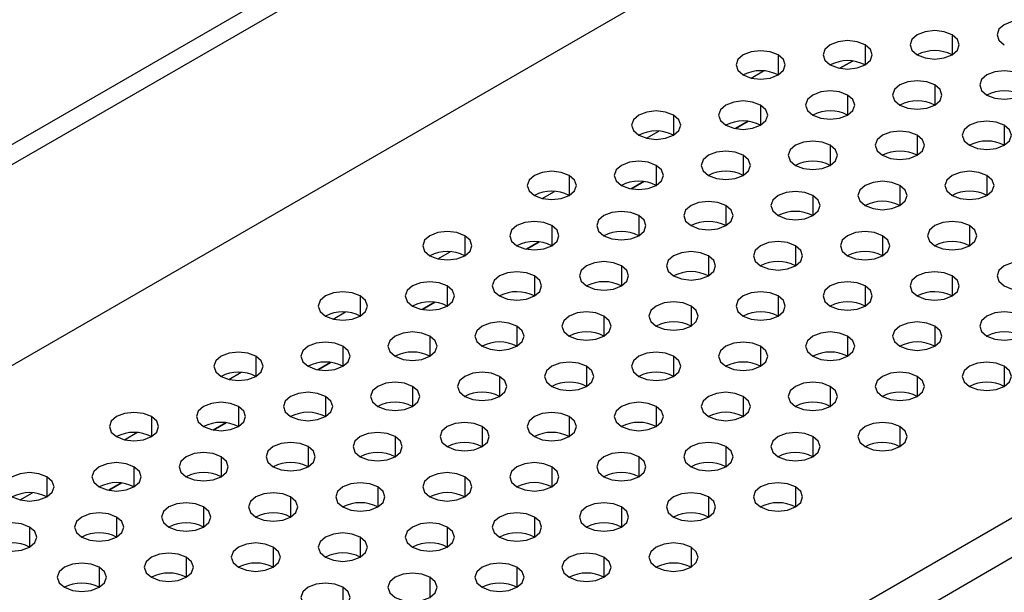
# Model space of a CAD drawing. Header units: millimetres. Extents: x 0 to 1118, y 0 to 864.
# Tile 338 of 397: x 985.92 to 989.92, y 718.14 to 720.46. Entities that reach past the tile are written whole.
import ezdxf

# ---------------------------------------------------------------- set-up
doc = ezdxf.new("R2010")
doc.units = ezdxf.units.MM

msp = doc.modelspace()

# ---------------------------------------------------------------- linework, layer by layer
at = {"color": 7, "linetype": 'Continuous', "lineweight": 25}
for p, q in [((946.1073, 696.995), (1001.403, 728.9165)), ((1001.4737, 728.8757), (946.178, 696.9542)), ((945.9658, 696.0152), (1001.6859, 728.1816)), ((948.5326, 694.5334), (1004.2526, 726.6999)), ((1004.3234, 726.5774), (948.6033, 694.4109)), ((989.2997, 720.2966), (989.2482, 720.2669)), ((988.8754, 720.0517), (988.824, 720.0219)), ((988.4512, 719.8067), (988.3997, 719.777)), ((988.0269, 719.5618), (987.9754, 719.5321)), ((987.6026, 719.3169), (987.5512, 719.2872)), ((987.1784, 719.072), (987.1269, 719.0423)), ((986.7541, 718.827), (986.7026, 718.7973)), ((986.3298, 718.5821), (986.2784, 718.5524))]:
    msp.add_line(p, q, dxfattribs=at)
at = {"color": 8, "linetype": 'Continuous', "lineweight": 25}
for p, q in [((989.7039, 720.4033), (989.7039, 720.3217)), ((989.3504, 720.3625), (989.3504, 720.2809)), ((988.9968, 720.3217), (988.9968, 720.24)), ((989.2483, 720.2669), (989.2998, 720.2966)), ((988.8873, 720.2276), (988.9374, 720.2566)), ((989.6332, 720.1992), (989.6332, 720.1176)), ((989.2797, 720.1584), (989.2797, 720.0767)), ((988.9261, 720.1176), (988.9261, 720.0359)), ((988.5726, 720.0767), (988.5726, 719.9951)), ((988.8241, 720.0219), (988.8755, 720.0516)), ((989.9161, 720.0359), (989.9161, 719.9543)), ((988.463, 719.9827), (988.5131, 720.0116)), ((989.5625, 719.9951), (989.5625, 719.9135)), ((989.209, 719.9543), (989.209, 719.8726)), ((988.8554, 719.9135), (988.8554, 719.8318)), ((988.5018, 719.8726), (988.5018, 719.791)), ((988.1483, 719.8318), (988.1483, 719.7502)), ((989.8453, 719.8318), (989.8453, 719.7502)), ((988.3998, 719.777), (988.4513, 719.8067)), ((989.4918, 719.791), (989.4918, 719.7094)), ((988.0388, 719.7378), (988.0889, 719.7667)), ((989.1382, 719.7502), (989.1382, 719.6685)), ((988.7847, 719.7094), (988.7847, 719.6277)), ((988.4311, 719.6685), (988.4311, 719.5869)), ((988.0776, 719.6277), (988.0776, 719.5461)), ((989.7746, 719.6277), (989.7746, 719.5461)), ((987.724, 719.5869), (987.724, 719.5053)), ((989.4211, 719.5869), (989.4211, 719.5053)), ((987.9755, 719.5321), (988.027, 719.5618)), ((989.0675, 719.5461), (989.0675, 719.4644)), ((987.6145, 719.4929), (987.6646, 719.5218)), ((988.714, 719.5053), (988.714, 719.4236)), ((988.3604, 719.4644), (988.3604, 719.3828)), ((988.0069, 719.4236), (988.0069, 719.342)), ((989.7039, 719.4236), (989.7039, 719.342)), ((987.6533, 719.3828), (987.6533, 719.3012)), ((989.3504, 719.3828), (989.3504, 719.3012)), ((987.2998, 719.342), (987.2998, 719.2603)), ((987.5513, 719.2872), (987.6027, 719.3169)), ((988.9968, 719.342), (988.9968, 719.2603)), ((987.1902, 719.248), (987.2403, 719.2769)), ((988.6433, 719.3012), (988.6433, 719.2195)), ((988.2897, 719.2603), (988.2897, 719.1787)), ((987.9362, 719.2195), (987.9362, 719.1379)), ((989.6332, 719.2195), (989.6332, 719.1379)), ((987.5826, 719.1787), (987.5826, 719.0971)), ((989.2797, 719.1787), (989.2797, 719.0971)), ((987.2291, 719.1379), (987.2291, 719.0562)), ((988.9261, 719.1379), (988.9261, 719.0562)), ((986.8755, 719.0971), (986.8755, 719.0154)), ((987.127, 719.0422), (987.1785, 719.072)), ((988.5726, 719.0971), (988.5726, 719.0154)), ((986.766, 719.003), (986.8161, 719.0319)), ((988.219, 719.0562), (988.219, 718.9746)), ((989.9161, 719.0562), (989.9161, 718.9746)), ((987.8654, 719.0154), (987.8654, 718.9338)), ((989.5625, 719.0154), (989.5625, 718.9338)), ((987.5119, 718.9746), (987.5119, 718.893)), ((989.209, 718.9746), (989.209, 718.893)), ((987.1583, 718.9338), (987.1583, 718.8521)), ((988.8554, 718.9338), (988.8554, 718.8521)), ((986.8048, 718.893), (986.8048, 718.8113)), ((988.5018, 718.893), (988.5018, 718.8113)), ((986.4512, 718.8521), (986.4512, 718.7705)), ((986.7027, 718.7973), (986.7542, 718.827)), ((988.1483, 718.8521), (988.1483, 718.7705)), ((986.3417, 718.7581), (986.3918, 718.787)), ((987.7947, 718.8113), (987.7947, 718.7297)), ((989.4918, 718.8113), (989.4918, 718.7297)), ((987.4412, 718.7705), (987.4412, 718.6889)), ((989.1382, 718.7705), (989.1382, 718.6889)), ((987.0876, 718.7297), (987.0876, 718.648)), ((988.7847, 718.7297), (988.7847, 718.648)), ((986.7341, 718.6889), (986.7341, 718.6072)), ((988.4311, 718.6889), (988.4311, 718.6072)), ((986.3805, 718.648), (986.3805, 718.5664)), ((988.0776, 718.648), (988.0776, 718.5664)), ((986.027, 718.6072), (986.027, 718.5256)), ((987.724, 718.6072), (987.724, 718.5256)), ((986.2785, 718.5524), (986.3299, 718.5821)), ((987.3705, 718.5664), (987.3705, 718.4848)), ((989.0675, 718.5664), (989.0675, 718.4848)), ((985.9175, 718.5132), (985.9675, 718.5421)), ((987.0169, 718.5256), (987.0169, 718.4439)), ((988.714, 718.5256), (988.714, 718.4439)), ((986.6634, 718.4848), (986.6634, 718.4031)), ((988.3604, 718.4848), (988.3604, 718.4031)), ((986.3098, 718.4439), (986.3098, 718.3623)), ((988.0069, 718.4439), (988.0069, 718.3623)), ((985.9563, 718.4031), (985.9563, 718.3215)), ((987.6533, 718.4031), (987.6533, 718.3215)), ((987.2998, 718.3623), (987.2998, 718.2807)), ((986.9462, 718.3215), (986.9462, 718.2398)), ((988.6433, 718.3215), (988.6433, 718.2398)), ((986.5927, 718.2807), (986.5927, 718.199)), ((988.2897, 718.2807), (988.2897, 718.199)), ((986.2391, 718.2398), (986.2391, 718.1582)), ((987.9362, 718.2398), (987.9362, 718.1582)), ((987.5826, 718.199), (987.5826, 718.1174)), ((987.2291, 718.1582), (987.2291, 718.0765))]:
    msp.add_line(p, q, dxfattribs=at)
at = {"color": 7, "linetype": 'Continuous', "lineweight": 25, "flags": 128}
for points in [[(990.0575, 720.4441), (990.025, 720.4566), (989.9868, 720.461), (989.9485, 720.4566), (989.9161, 720.4441), (989.8944, 720.4254), (989.8868, 720.4033), (989.8944, 720.3812), (989.9161, 720.3625)], [(989.7039, 720.4033), (989.6715, 720.4158), (989.6332, 720.4202), (989.5949, 720.4158), (989.5625, 720.4033), (989.5408, 720.3846), (989.5332, 720.3625), (989.5408, 720.3404), (989.5625, 720.3217)], [(989.5625, 720.3217), (989.5949, 720.3092), (989.6332, 720.3048), (989.6715, 720.3092), (989.7039, 720.3217), (989.7256, 720.3404), (989.7332, 720.3625), (989.7256, 720.3846), (989.7039, 720.4033)], [(989.3504, 720.3625), (989.3179, 720.375), (989.2797, 720.3794), (989.2414, 720.375), (989.209, 720.3625), (989.1873, 720.3438), (989.1797, 720.3217), (989.1873, 720.2996), (989.209, 720.2809)], [(989.209, 720.2809), (989.2414, 720.2683), (989.2797, 720.2639), (989.3179, 720.2683), (989.3504, 720.2809), (989.3721, 720.2996), (989.3797, 720.3217), (989.3721, 720.3438), (989.3504, 720.3625)], [(988.9968, 720.3217), (988.9644, 720.3342), (988.9261, 720.3386), (988.8878, 720.3342), (988.8554, 720.3217), (988.8337, 720.3029), (988.8261, 720.2809), (988.8337, 720.2588), (988.8554, 720.24)], [(988.8554, 720.24), (988.8878, 720.2275), (988.9261, 720.2231), (988.9644, 720.2275), (988.9968, 720.24), (989.0185, 720.2588), (989.0261, 720.2809), (989.0185, 720.3029), (988.9968, 720.3217)], [(989.9868, 720.24), (989.9543, 720.2525), (989.9161, 720.2569), (989.8778, 720.2525), (989.8453, 720.24), (989.8237, 720.2213), (989.8161, 720.1992), (989.8237, 720.1771), (989.8453, 720.1584)], [(989.8453, 720.1584), (989.8778, 720.1459), (989.9161, 720.1415), (989.9543, 720.1459), (989.9868, 720.1584), (990.0084, 720.1771), (990.0161, 720.1992), (990.0084, 720.2213), (989.9868, 720.24)], [(989.6332, 720.1992), (989.6008, 720.2117), (989.5625, 720.2161), (989.5242, 720.2117), (989.4918, 720.1992), (989.4701, 720.1805), (989.4625, 720.1584), (989.4701, 720.1363), (989.4918, 720.1176)], [(989.4918, 720.1176), (989.5242, 720.1051), (989.5625, 720.1007), (989.6008, 720.1051), (989.6332, 720.1176), (989.6549, 720.1363), (989.6625, 720.1584), (989.6549, 720.1805), (989.6332, 720.1992)], [(989.2797, 720.1584), (989.2472, 720.1709), (989.209, 720.1753), (989.1707, 720.1709), (989.1382, 720.1584), (989.1166, 720.1397), (989.109, 720.1176), (989.1166, 720.0955), (989.1382, 720.0767)], [(989.1382, 720.0767), (989.1707, 720.0642), (989.209, 720.0598), (989.2472, 720.0642), (989.2797, 720.0767), (989.3013, 720.0955), (989.309, 720.1176), (989.3013, 720.1397), (989.2797, 720.1584)], [(988.9261, 720.1176), (988.8937, 720.1301), (988.8554, 720.1345), (988.8171, 720.1301), (988.7847, 720.1176), (988.763, 720.0988), (988.7554, 720.0767), (988.763, 720.0547), (988.7847, 720.0359)], [(988.7847, 720.0359), (988.8171, 720.0234), (988.8554, 720.019), (988.8937, 720.0234), (988.9261, 720.0359), (988.9478, 720.0547), (988.9554, 720.0767), (988.9478, 720.0988), (988.9261, 720.1176)], [(988.5726, 720.0767), (988.5401, 720.0893), (988.5018, 720.0937), (988.4636, 720.0893), (988.4311, 720.0767), (988.4095, 720.058), (988.4018, 720.0359), (988.4095, 720.0138), (988.4311, 719.9951)], [(988.4311, 719.9951), (988.4636, 719.9826), (988.5018, 719.9782), (988.5401, 719.9826), (988.5726, 719.9951), (988.5942, 720.0138), (988.6018, 720.0359), (988.5942, 720.058), (988.5726, 720.0767)], [(989.9161, 720.0359), (989.8836, 720.0484), (989.8453, 720.0528), (989.8071, 720.0484), (989.7746, 720.0359), (989.753, 720.0172), (989.7453, 719.9951), (989.753, 719.973), (989.7746, 719.9543)], [(989.7746, 719.9543), (989.8071, 719.9418), (989.8453, 719.9374), (989.8836, 719.9418), (989.9161, 719.9543), (989.9377, 719.973), (989.9453, 719.9951), (989.9377, 720.0172), (989.9161, 720.0359)], [(989.5625, 719.9951), (989.5301, 720.0076), (989.4918, 720.012), (989.4535, 720.0076), (989.4211, 719.9951), (989.3994, 719.9764), (989.3918, 719.9543), (989.3994, 719.9322), (989.4211, 719.9135)], [(989.4211, 719.9135), (989.4535, 719.901), (989.4918, 719.8966), (989.5301, 719.901), (989.5625, 719.9135), (989.5842, 719.9322), (989.5918, 719.9543), (989.5842, 719.9764), (989.5625, 719.9951)], [(989.209, 719.9543), (989.1765, 719.9668), (989.1382, 719.9712), (989.1, 719.9668), (989.0675, 719.9543), (989.0459, 719.9356), (989.0382, 719.9135), (989.0459, 719.8914), (989.0675, 719.8726)], [(989.0675, 719.8726), (989.1, 719.8601), (989.1382, 719.8557), (989.1765, 719.8601), (989.209, 719.8726), (989.2306, 719.8914), (989.2382, 719.9135), (989.2306, 719.9356), (989.209, 719.9543)], [(988.8554, 719.9135), (988.823, 719.926), (988.7847, 719.9304), (988.7464, 719.926), (988.714, 719.9135), (988.6923, 719.8947), (988.6847, 719.8726), (988.6923, 719.8506), (988.714, 719.8318)], [(988.714, 719.8318), (988.7464, 719.8193), (988.7847, 719.8149), (988.823, 719.8193), (988.8554, 719.8318), (988.8771, 719.8506), (988.8847, 719.8726), (988.8771, 719.8947), (988.8554, 719.9135)], [(988.5018, 719.8726), (988.4694, 719.8852), (988.4311, 719.8896), (988.3929, 719.8852), (988.3604, 719.8726), (988.3387, 719.8539), (988.3311, 719.8318), (988.3387, 719.8097), (988.3604, 719.791)], [(988.3604, 719.791), (988.3929, 719.7785), (988.4311, 719.7741), (988.4694, 719.7785), (988.5018, 719.791), (988.5235, 719.8097), (988.5311, 719.8318), (988.5235, 719.8539), (988.5018, 719.8726)], [(988.1483, 719.8318), (988.1158, 719.8443), (988.0776, 719.8487), (988.0393, 719.8443), (988.0069, 719.8318), (987.9852, 719.8131), (987.9776, 719.791), (987.9852, 719.7689), (988.0069, 719.7502)], [(988.0069, 719.7502), (988.0393, 719.7377), (988.0776, 719.7333), (988.1158, 719.7377), (988.1483, 719.7502), (988.17, 719.7689), (988.1776, 719.791), (988.17, 719.8131), (988.1483, 719.8318)], [(989.8453, 719.8318), (989.8129, 719.8443), (989.7746, 719.8487), (989.7364, 719.8443), (989.7039, 719.8318), (989.6822, 719.8131), (989.6746, 719.791), (989.6822, 719.7689), (989.7039, 719.7502)], [(989.7039, 719.7502), (989.7364, 719.7377), (989.7746, 719.7333), (989.8129, 719.7377), (989.8453, 719.7502), (989.867, 719.7689), (989.8746, 719.791), (989.867, 719.8131), (989.8453, 719.8318)], [(989.4918, 719.791), (989.4594, 719.8035), (989.4211, 719.8079), (989.3828, 719.8035), (989.3504, 719.791), (989.3287, 719.7723), (989.3211, 719.7502), (989.3287, 719.7281), (989.3504, 719.7094)], [(989.3504, 719.7094), (989.3828, 719.6969), (989.4211, 719.6925), (989.4594, 719.6969), (989.4918, 719.7094), (989.5135, 719.7281), (989.5211, 719.7502), (989.5135, 719.7723), (989.4918, 719.791)], [(989.1382, 719.7502), (989.1058, 719.7627), (989.0675, 719.7671), (989.0293, 719.7627), (988.9968, 719.7502), (988.9751, 719.7315), (988.9675, 719.7094), (988.9751, 719.6873), (988.9968, 719.6685)], [(988.9968, 719.6685), (989.0293, 719.656), (989.0675, 719.6516), (989.1058, 719.656), (989.1382, 719.6685), (989.1599, 719.6873), (989.1675, 719.7094), (989.1599, 719.7315), (989.1382, 719.7502)], [(988.7847, 719.7094), (988.7522, 719.7219), (988.714, 719.7263), (988.6757, 719.7219), (988.6433, 719.7094), (988.6216, 719.6906), (988.614, 719.6685), (988.6216, 719.6465), (988.6433, 719.6277)], [(988.6433, 719.6277), (988.6757, 719.6152), (988.714, 719.6108), (988.7522, 719.6152), (988.7847, 719.6277), (988.8064, 719.6465), (988.814, 719.6685), (988.8064, 719.6906), (988.7847, 719.7094)], [(988.4311, 719.6685), (988.3987, 719.6811), (988.3604, 719.6855), (988.3222, 719.6811), (988.2897, 719.6685), (988.268, 719.6498), (988.2604, 719.6277), (988.268, 719.6056), (988.2897, 719.5869)], [(988.2897, 719.5869), (988.3222, 719.5744), (988.3604, 719.57), (988.3987, 719.5744), (988.4311, 719.5869), (988.4528, 719.6056), (988.4604, 719.6277), (988.4528, 719.6498), (988.4311, 719.6685)], [(988.0776, 719.6277), (988.0451, 719.6402), (988.0069, 719.6446), (987.9686, 719.6402), (987.9362, 719.6277), (987.9145, 719.609), (987.9069, 719.5869), (987.9145, 719.5648), (987.9362, 719.5461)], [(987.9362, 719.5461), (987.9686, 719.5336), (988.0069, 719.5292), (988.0451, 719.5336), (988.0776, 719.5461), (988.0993, 719.5648), (988.1069, 719.5869), (988.0993, 719.609), (988.0776, 719.6277)], [(989.7746, 719.6277), (989.7422, 719.6402), (989.7039, 719.6446), (989.6657, 719.6402), (989.6332, 719.6277), (989.6115, 719.609), (989.6039, 719.5869), (989.6115, 719.5648), (989.6332, 719.5461)], [(989.6332, 719.5461), (989.6657, 719.5336), (989.7039, 719.5292), (989.7422, 719.5336), (989.7746, 719.5461), (989.7963, 719.5648), (989.8039, 719.5869), (989.7963, 719.609), (989.7746, 719.6277)], [(987.724, 719.5869), (987.6916, 719.5994), (987.6533, 719.6038), (987.615, 719.5994), (987.5826, 719.5869), (987.5609, 719.5682), (987.5533, 719.5461), (987.5609, 719.524), (987.5826, 719.5053)], [(987.5826, 719.5053), (987.615, 719.4928), (987.6533, 719.4884), (987.6916, 719.4928), (987.724, 719.5053), (987.7457, 719.524), (987.7533, 719.5461), (987.7457, 719.5682), (987.724, 719.5869)], [(989.4211, 719.5869), (989.3886, 719.5994), (989.3504, 719.6038), (989.3121, 719.5994), (989.2797, 719.5869), (989.258, 719.5682), (989.2504, 719.5461), (989.258, 719.524), (989.2797, 719.5053)], [(989.2797, 719.5053), (989.3121, 719.4928), (989.3504, 719.4884), (989.3886, 719.4928), (989.4211, 719.5053), (989.4428, 719.524), (989.4504, 719.5461), (989.4428, 719.5682), (989.4211, 719.5869)], [(989.0675, 719.5461), (989.0351, 719.5586), (988.9968, 719.563), (988.9586, 719.5586), (988.9261, 719.5461), (988.9044, 719.5274), (988.8968, 719.5053), (988.9044, 719.4832), (988.9261, 719.4644)], [(988.9261, 719.4644), (988.9586, 719.4519), (988.9968, 719.4475), (989.0351, 719.4519), (989.0675, 719.4644), (989.0892, 719.4832), (989.0968, 719.5053), (989.0892, 719.5274), (989.0675, 719.5461)], [(988.714, 719.5053), (988.6815, 719.5178), (988.6433, 719.5222), (988.605, 719.5178), (988.5726, 719.5053), (988.5509, 719.4865), (988.5433, 719.4644), (988.5509, 719.4424), (988.5726, 719.4236)], [(988.5726, 719.4236), (988.605, 719.4111), (988.6433, 719.4067), (988.6815, 719.4111), (988.714, 719.4236), (988.7357, 719.4424), (988.7433, 719.4644), (988.7357, 719.4865), (988.714, 719.5053)], [(988.3604, 719.4644), (988.328, 719.477), (988.2897, 719.4814), (988.2514, 719.477), (988.219, 719.4644), (988.1973, 719.4457), (988.1897, 719.4236), (988.1973, 719.4015), (988.219, 719.3828)], [(988.219, 719.3828), (988.2514, 719.3703), (988.2897, 719.3659), (988.328, 719.3703), (988.3604, 719.3828), (988.3821, 719.4015), (988.3897, 719.4236), (988.3821, 719.4457), (988.3604, 719.4644)], [(990.0575, 719.4644), (990.025, 719.477), (989.9868, 719.4814), (989.9485, 719.477), (989.9161, 719.4644), (989.8944, 719.4457), (989.8868, 719.4236), (989.8944, 719.4015), (989.9161, 719.3828)], [(989.9161, 719.3828), (989.9485, 719.3703), (989.9868, 719.3659), (990.025, 719.3703), (990.0575, 719.3828), (990.0792, 719.4015), (990.0868, 719.4236), (990.0792, 719.4457), (990.0575, 719.4644)], [(988.0069, 719.4236), (987.9744, 719.4361), (987.9362, 719.4405), (987.8979, 719.4361), (987.8654, 719.4236), (987.8438, 719.4049), (987.8362, 719.3828), (987.8438, 719.3607), (987.8654, 719.342)], [(989.7039, 719.4236), (989.6715, 719.4361), (989.6332, 719.4405), (989.5949, 719.4361), (989.5625, 719.4236), (989.5408, 719.4049), (989.5332, 719.3828), (989.5408, 719.3607), (989.5625, 719.342)], [(987.6533, 719.3828), (987.6209, 719.3953), (987.5826, 719.3997), (987.5443, 719.3953), (987.5119, 719.3828), (987.4902, 719.3641), (987.4826, 719.342), (987.4902, 719.3199), (987.5119, 719.3012)], [(987.8654, 719.342), (987.8979, 719.3295), (987.9362, 719.3251), (987.9744, 719.3295), (988.0069, 719.342), (988.0285, 719.3607), (988.0362, 719.3828), (988.0285, 719.4049), (988.0069, 719.4236)], [(989.3504, 719.3828), (989.3179, 719.3953), (989.2797, 719.3997), (989.2414, 719.3953), (989.209, 719.3828), (989.1873, 719.3641), (989.1797, 719.342), (989.1873, 719.3199), (989.209, 719.3012)], [(989.5625, 719.342), (989.5949, 719.3295), (989.6332, 719.3251), (989.6715, 719.3295), (989.7039, 719.342), (989.7256, 719.3607), (989.7332, 719.3828), (989.7256, 719.4049), (989.7039, 719.4236)], [(987.2998, 719.342), (987.2673, 719.3545), (987.2291, 719.3589), (987.1908, 719.3545), (987.1583, 719.342), (987.1367, 719.3233), (987.1291, 719.3012), (987.1367, 719.2791), (987.1583, 719.2603)], [(987.5119, 719.3012), (987.5443, 719.2886), (987.5826, 719.2843), (987.6209, 719.2886), (987.6533, 719.3012), (987.675, 719.3199), (987.6826, 719.342), (987.675, 719.3641), (987.6533, 719.3828)], [(988.9968, 719.342), (988.9644, 719.3545), (988.9261, 719.3589), (988.8878, 719.3545), (988.8554, 719.342), (988.8337, 719.3233), (988.8261, 719.3012), (988.8337, 719.2791), (988.8554, 719.2603)], [(989.209, 719.3012), (989.2414, 719.2886), (989.2797, 719.2843), (989.3179, 719.2886), (989.3504, 719.3012), (989.3721, 719.3199), (989.3797, 719.342), (989.3721, 719.3641), (989.3504, 719.3828)], [(987.1583, 719.2603), (987.1908, 719.2478), (987.2291, 719.2434), (987.2673, 719.2478), (987.2998, 719.2603), (987.3214, 719.2791), (987.3291, 719.3012), (987.3214, 719.3233), (987.2998, 719.342)], [(988.6433, 719.3012), (988.6108, 719.3137), (988.5726, 719.3181), (988.5343, 719.3137), (988.5018, 719.3012), (988.4802, 719.2824), (988.4726, 719.2603), (988.4802, 719.2382), (988.5018, 719.2195)], [(988.8554, 719.2603), (988.8878, 719.2478), (988.9261, 719.2434), (988.9644, 719.2478), (988.9968, 719.2603), (989.0185, 719.2791), (989.0261, 719.3012), (989.0185, 719.3233), (988.9968, 719.342)], [(988.2897, 719.2603), (988.2573, 719.2729), (988.219, 719.2773), (988.1807, 719.2729), (988.1483, 719.2603), (988.1266, 719.2416), (988.119, 719.2195), (988.1266, 719.1974), (988.1483, 719.1787)], [(988.5018, 719.2195), (988.5343, 719.207), (988.5726, 719.2026), (988.6108, 719.207), (988.6433, 719.2195), (988.6649, 719.2382), (988.6726, 719.2603), (988.6649, 719.2824), (988.6433, 719.3012)], [(989.9868, 719.2603), (989.9543, 719.2729), (989.9161, 719.2773), (989.8778, 719.2729), (989.8453, 719.2603), (989.8237, 719.2416), (989.8161, 719.2195), (989.8237, 719.1974), (989.8453, 719.1787)], [(987.9362, 719.2195), (987.9037, 719.232), (987.8654, 719.2364), (987.8272, 719.232), (987.7947, 719.2195), (987.7731, 719.2008), (987.7654, 719.1787), (987.7731, 719.1566), (987.7947, 719.1379)], [(988.1483, 719.1787), (988.1807, 719.1662), (988.219, 719.1618), (988.2573, 719.1662), (988.2897, 719.1787), (988.3114, 719.1974), (988.319, 719.2195), (988.3114, 719.2416), (988.2897, 719.2603)], [(989.6332, 719.2195), (989.6008, 719.232), (989.5625, 719.2364), (989.5242, 719.232), (989.4918, 719.2195), (989.4701, 719.2008), (989.4625, 719.1787), (989.4701, 719.1566), (989.4918, 719.1379)], [(989.8453, 719.1787), (989.8778, 719.1662), (989.9161, 719.1618), (989.9543, 719.1662), (989.9868, 719.1787), (990.0084, 719.1974), (990.0161, 719.2195), (990.0084, 719.2416), (989.9868, 719.2603)], [(987.5826, 719.1787), (987.5502, 719.1912), (987.5119, 719.1956), (987.4736, 719.1912), (987.4412, 719.1787), (987.4195, 719.16), (987.4119, 719.1379), (987.4195, 719.1158), (987.4412, 719.0971)], [(987.7947, 719.1379), (987.8272, 719.1254), (987.8654, 719.121), (987.9037, 719.1254), (987.9362, 719.1379), (987.9578, 719.1566), (987.9654, 719.1787), (987.9578, 719.2008), (987.9362, 719.2195)], [(989.2797, 719.1787), (989.2472, 719.1912), (989.209, 719.1956), (989.1707, 719.1912), (989.1382, 719.1787), (989.1166, 719.16), (989.109, 719.1379), (989.1166, 719.1158), (989.1382, 719.0971)], [(989.4918, 719.1379), (989.5242, 719.1254), (989.5625, 719.121), (989.6008, 719.1254), (989.6332, 719.1379), (989.6549, 719.1566), (989.6625, 719.1787), (989.6549, 719.2008), (989.6332, 719.2195)], [(987.2291, 719.1379), (987.1966, 719.1504), (987.1583, 719.1548), (987.1201, 719.1504), (987.0876, 719.1379), (987.066, 719.1192), (987.0583, 719.0971), (987.066, 719.075), (987.0876, 719.0562)], [(987.4412, 719.0971), (987.4736, 719.0845), (987.5119, 719.0802), (987.5502, 719.0845), (987.5826, 719.0971), (987.6043, 719.1158), (987.6119, 719.1379), (987.6043, 719.16), (987.5826, 719.1787)], [(988.9261, 719.1379), (988.8937, 719.1504), (988.8554, 719.1548), (988.8171, 719.1504), (988.7847, 719.1379), (988.763, 719.1192), (988.7554, 719.0971), (988.763, 719.075), (988.7847, 719.0562)], [(989.1382, 719.0971), (989.1707, 719.0845), (989.209, 719.0802), (989.2472, 719.0845), (989.2797, 719.0971), (989.3013, 719.1158), (989.309, 719.1379), (989.3013, 719.16), (989.2797, 719.1787)], [(986.8755, 719.0971), (986.8431, 719.1096), (986.8048, 719.114), (986.7665, 719.1096), (986.7341, 719.0971), (986.7124, 719.0783), (986.7048, 719.0562), (986.7124, 719.0341), (986.7341, 719.0154)], [(987.0876, 719.0562), (987.1201, 719.0437), (987.1583, 719.0393), (987.1966, 719.0437), (987.2291, 719.0562), (987.2507, 719.075), (987.2583, 719.0971), (987.2507, 719.1192), (987.2291, 719.1379)], [(988.5726, 719.0971), (988.5401, 719.1096), (988.5018, 719.114), (988.4636, 719.1096), (988.4311, 719.0971), (988.4095, 719.0783), (988.4018, 719.0562), (988.4095, 719.0341), (988.4311, 719.0154)], [(988.7847, 719.0562), (988.8171, 719.0437), (988.8554, 719.0393), (988.8937, 719.0437), (988.9261, 719.0562), (988.9478, 719.075), (988.9554, 719.0971), (988.9478, 719.1192), (988.9261, 719.1379)], [(986.7341, 719.0154), (986.7665, 719.0029), (986.8048, 718.9985), (986.8431, 719.0029), (986.8755, 719.0154), (986.8972, 719.0341), (986.9048, 719.0562), (986.8972, 719.0783), (986.8755, 719.0971)], [(988.219, 719.0562), (988.1866, 719.0688), (988.1483, 719.0731), (988.11, 719.0688), (988.0776, 719.0562), (988.0559, 719.0375), (988.0483, 719.0154), (988.0559, 718.9933), (988.0776, 718.9746)], [(988.4311, 719.0154), (988.4636, 719.0029), (988.5018, 718.9985), (988.5401, 719.0029), (988.5726, 719.0154), (988.5942, 719.0341), (988.6018, 719.0562), (988.5942, 719.0783), (988.5726, 719.0971)], [(989.9161, 719.0562), (989.8836, 719.0688), (989.8453, 719.0731), (989.8071, 719.0688), (989.7746, 719.0562), (989.753, 719.0375), (989.7453, 719.0154), (989.753, 718.9933), (989.7746, 718.9746)], [(987.8654, 719.0154), (987.833, 719.0279), (987.7947, 719.0323), (987.7565, 719.0279), (987.724, 719.0154), (987.7024, 718.9967), (987.6947, 718.9746), (987.7024, 718.9525), (987.724, 718.9338)], [(988.0776, 718.9746), (988.11, 718.9621), (988.1483, 718.9577), (988.1866, 718.9621), (988.219, 718.9746), (988.2407, 718.9933), (988.2483, 719.0154), (988.2407, 719.0375), (988.219, 719.0562)], [(989.5625, 719.0154), (989.5301, 719.0279), (989.4918, 719.0323), (989.4535, 719.0279), (989.4211, 719.0154), (989.3994, 718.9967), (989.3918, 718.9746), (989.3994, 718.9525), (989.4211, 718.9338)], [(989.7746, 718.9746), (989.8071, 718.9621), (989.8453, 718.9577), (989.8836, 718.9621), (989.9161, 718.9746), (989.9377, 718.9933), (989.9453, 719.0154), (989.9377, 719.0375), (989.9161, 719.0562)], [(987.5119, 718.9746), (987.4795, 718.9871), (987.4412, 718.9915), (987.4029, 718.9871), (987.3705, 718.9746), (987.3488, 718.9559), (987.3412, 718.9338), (987.3488, 718.9117), (987.3705, 718.893)], [(987.724, 718.9338), (987.7565, 718.9213), (987.7947, 718.9169), (987.833, 718.9213), (987.8654, 718.9338), (987.8871, 718.9525), (987.8947, 718.9746), (987.8871, 718.9967), (987.8654, 719.0154)], [(989.209, 718.9746), (989.1765, 718.9871), (989.1382, 718.9915), (989.1, 718.9871), (989.0675, 718.9746), (989.0459, 718.9559), (989.0382, 718.9338), (989.0459, 718.9117), (989.0675, 718.893)], [(989.4211, 718.9338), (989.4535, 718.9213), (989.4918, 718.9169), (989.5301, 718.9213), (989.5625, 718.9338), (989.5842, 718.9525), (989.5918, 718.9746), (989.5842, 718.9967), (989.5625, 719.0154)], [(987.1583, 718.9338), (987.1259, 718.9463), (987.0876, 718.9507), (987.0494, 718.9463), (987.0169, 718.9338), (986.9952, 718.915), (986.9876, 718.893), (986.9952, 718.8709), (987.0169, 718.8521)], [(987.3705, 718.893), (987.4029, 718.8804), (987.4412, 718.876), (987.4795, 718.8804), (987.5119, 718.893), (987.5336, 718.9117), (987.5412, 718.9338), (987.5336, 718.9559), (987.5119, 718.9746)], [(988.8554, 718.9338), (988.823, 718.9463), (988.7847, 718.9507), (988.7464, 718.9463), (988.714, 718.9338), (988.6923, 718.915), (988.6847, 718.893), (988.6923, 718.8709), (988.714, 718.8521)], [(989.0675, 718.893), (989.1, 718.8804), (989.1382, 718.876), (989.1765, 718.8804), (989.209, 718.893), (989.2306, 718.9117), (989.2382, 718.9338), (989.2306, 718.9559), (989.209, 718.9746)], [(986.8048, 718.893), (986.7723, 718.9055), (986.7341, 718.9099), (986.6958, 718.9055), (986.6634, 718.893), (986.6417, 718.8742), (986.6341, 718.8521), (986.6417, 718.83), (986.6634, 718.8113)], [(987.0169, 718.8521), (987.0494, 718.8396), (987.0876, 718.8352), (987.1259, 718.8396), (987.1583, 718.8521), (987.18, 718.8709), (987.1876, 718.893), (987.18, 718.915), (987.1583, 718.9338)], [(988.5018, 718.893), (988.4694, 718.9055), (988.4311, 718.9099), (988.3929, 718.9055), (988.3604, 718.893), (988.3387, 718.8742), (988.3311, 718.8521), (988.3387, 718.83), (988.3604, 718.8113)], [(988.714, 718.8521), (988.7464, 718.8396), (988.7847, 718.8352), (988.823, 718.8396), (988.8554, 718.8521), (988.8771, 718.8709), (988.8847, 718.893), (988.8771, 718.915), (988.8554, 718.9338)], [(986.4512, 718.8521), (986.4188, 718.8647), (986.3805, 718.869), (986.3423, 718.8647), (986.3098, 718.8521), (986.2881, 718.8334), (986.2805, 718.8113), (986.2881, 718.7892), (986.3098, 718.7705)], [(986.6634, 718.8113), (986.6958, 718.7988), (986.7341, 718.7944), (986.7723, 718.7988), (986.8048, 718.8113), (986.8265, 718.83), (986.8341, 718.8521), (986.8265, 718.8742), (986.8048, 718.893)], [(988.1483, 718.8521), (988.1158, 718.8647), (988.0776, 718.869), (988.0393, 718.8647), (988.0069, 718.8521), (987.9852, 718.8334), (987.9776, 718.8113), (987.9852, 718.7892), (988.0069, 718.7705)], [(988.3604, 718.8113), (988.3929, 718.7988), (988.4311, 718.7944), (988.4694, 718.7988), (988.5018, 718.8113), (988.5235, 718.83), (988.5311, 718.8521), (988.5235, 718.8742), (988.5018, 718.893)], [(986.3098, 718.7705), (986.3423, 718.758), (986.3805, 718.7536), (986.4188, 718.758), (986.4512, 718.7705), (986.4729, 718.7892), (986.4805, 718.8113), (986.4729, 718.8334), (986.4512, 718.8521)], [(987.7947, 718.8113), (987.7623, 718.8238), (987.724, 718.8282), (987.6858, 718.8238), (987.6533, 718.8113), (987.6316, 718.7926), (987.624, 718.7705), (987.6316, 718.7484), (987.6533, 718.7297)], [(988.0069, 718.7705), (988.0393, 718.758), (988.0776, 718.7536), (988.1158, 718.758), (988.1483, 718.7705), (988.17, 718.7892), (988.1776, 718.8113), (988.17, 718.8334), (988.1483, 718.8521)], [(989.4918, 718.8113), (989.4594, 718.8238), (989.4211, 718.8282), (989.3828, 718.8238), (989.3504, 718.8113), (989.3287, 718.7926), (989.3211, 718.7705), (989.3287, 718.7484), (989.3504, 718.7297)], [(987.4412, 718.7705), (987.4087, 718.783), (987.3705, 718.7874), (987.3322, 718.783), (987.2998, 718.7705), (987.2781, 718.7518), (987.2705, 718.7297), (987.2781, 718.7076), (987.2998, 718.6889)], [(987.6533, 718.7297), (987.6858, 718.7172), (987.724, 718.7128), (987.7623, 718.7172), (987.7947, 718.7297), (987.8164, 718.7484), (987.824, 718.7705), (987.8164, 718.7926), (987.7947, 718.8113)], [(989.1382, 718.7705), (989.1058, 718.783), (989.0675, 718.7874), (989.0293, 718.783), (988.9968, 718.7705), (988.9751, 718.7518), (988.9675, 718.7297), (988.9751, 718.7076), (988.9968, 718.6889)], [(989.3504, 718.7297), (989.3828, 718.7172), (989.4211, 718.7128), (989.4594, 718.7172), (989.4918, 718.7297), (989.5135, 718.7484), (989.5211, 718.7705), (989.5135, 718.7926), (989.4918, 718.8113)], [(987.0876, 718.7297), (987.0552, 718.7422), (987.0169, 718.7466), (986.9787, 718.7422), (986.9462, 718.7297), (986.9245, 718.7109), (986.9169, 718.6889), (986.9245, 718.6668), (986.9462, 718.648)], [(987.2998, 718.6889), (987.3322, 718.6763), (987.3705, 718.6719), (987.4087, 718.6763), (987.4412, 718.6889), (987.4629, 718.7076), (987.4705, 718.7297), (987.4629, 718.7518), (987.4412, 718.7705)], [(988.7847, 718.7297), (988.7522, 718.7422), (988.714, 718.7466), (988.6757, 718.7422), (988.6433, 718.7297), (988.6216, 718.7109), (988.614, 718.6889), (988.6216, 718.6668), (988.6433, 718.648)], [(988.9968, 718.6889), (989.0293, 718.6763), (989.0675, 718.6719), (989.1058, 718.6763), (989.1382, 718.6889), (989.1599, 718.7076), (989.1675, 718.7297), (989.1599, 718.7518), (989.1382, 718.7705)], [(986.7341, 718.6889), (986.7016, 718.7014), (986.6634, 718.7058), (986.6251, 718.7014), (986.5927, 718.6889), (986.571, 718.6701), (986.5634, 718.648), (986.571, 718.6259), (986.5927, 718.6072)], [(986.9462, 718.648), (986.9787, 718.6355), (987.0169, 718.6311), (987.0552, 718.6355), (987.0876, 718.648), (987.1093, 718.6668), (987.1169, 718.6889), (987.1093, 718.7109), (987.0876, 718.7297)], [(988.4311, 718.6889), (988.3987, 718.7014), (988.3604, 718.7058), (988.3222, 718.7014), (988.2897, 718.6889), (988.268, 718.6701), (988.2604, 718.648), (988.268, 718.6259), (988.2897, 718.6072)], [(988.6433, 718.648), (988.6757, 718.6355), (988.714, 718.6311), (988.7522, 718.6355), (988.7847, 718.648), (988.8064, 718.6668), (988.814, 718.6889), (988.8064, 718.7109), (988.7847, 718.7297)], [(986.3805, 718.648), (986.3481, 718.6605), (986.3098, 718.6649), (986.2715, 718.6605), (986.2391, 718.648), (986.2174, 718.6293), (986.2098, 718.6072), (986.2174, 718.5851), (986.2391, 718.5664)], [(986.5927, 718.6072), (986.6251, 718.5947), (986.6634, 718.5903), (986.7016, 718.5947), (986.7341, 718.6072), (986.7558, 718.6259), (986.7634, 718.648), (986.7558, 718.6701), (986.7341, 718.6889)], [(988.0776, 718.648), (988.0451, 718.6605), (988.0069, 718.6649), (987.9686, 718.6605), (987.9362, 718.648), (987.9145, 718.6293), (987.9069, 718.6072), (987.9145, 718.5851), (987.9362, 718.5664)], [(988.2897, 718.6072), (988.3222, 718.5947), (988.3604, 718.5903), (988.3987, 718.5947), (988.4311, 718.6072), (988.4528, 718.6259), (988.4604, 718.648), (988.4528, 718.6701), (988.4311, 718.6889)], [(986.2391, 718.5664), (986.2715, 718.5539), (986.3098, 718.5495), (986.3481, 718.5539), (986.3805, 718.5664), (986.4022, 718.5851), (986.4098, 718.6072), (986.4022, 718.6293), (986.3805, 718.648)], [(987.9362, 718.5664), (987.9686, 718.5539), (988.0069, 718.5495), (988.0451, 718.5539), (988.0776, 718.5664), (988.0993, 718.5851), (988.1069, 718.6072), (988.0993, 718.6293), (988.0776, 718.648)], [(986.027, 718.6072), (985.9945, 718.6197), (985.9563, 718.6241), (985.918, 718.6197), (985.8855, 718.6072), (985.8639, 718.5885), (985.8563, 718.5664), (985.8639, 718.5443), (985.8855, 718.5256)], [(985.8855, 718.5256), (985.918, 718.5131), (985.9563, 718.5087), (985.9945, 718.5131), (986.027, 718.5256), (986.0486, 718.5443), (986.0563, 718.5664), (986.0486, 718.5885), (986.027, 718.6072)], [(987.724, 718.6072), (987.6916, 718.6197), (987.6533, 718.6241), (987.615, 718.6197), (987.5826, 718.6072), (987.5609, 718.5885), (987.5533, 718.5664), (987.5609, 718.5443), (987.5826, 718.5256)], [(987.5826, 718.5256), (987.615, 718.5131), (987.6533, 718.5087), (987.6916, 718.5131), (987.724, 718.5256), (987.7457, 718.5443), (987.7533, 718.5664), (987.7457, 718.5885), (987.724, 718.6072)], [(987.3705, 718.5664), (987.338, 718.5789), (987.2998, 718.5833), (987.2615, 718.5789), (987.2291, 718.5664), (987.2074, 718.5477), (987.1998, 718.5256), (987.2074, 718.5035), (987.2291, 718.4848)], [(987.2291, 718.4848), (987.2615, 718.4722), (987.2998, 718.4678), (987.338, 718.4722), (987.3705, 718.4848), (987.3922, 718.5035), (987.3998, 718.5256), (987.3922, 718.5477), (987.3705, 718.5664)], [(989.0675, 718.5664), (989.0351, 718.5789), (988.9968, 718.5833), (988.9586, 718.5789), (988.9261, 718.5664), (988.9044, 718.5477), (988.8968, 718.5256), (988.9044, 718.5035), (988.9261, 718.4848)], [(988.9261, 718.4848), (988.9586, 718.4722), (988.9968, 718.4678), (989.0351, 718.4722), (989.0675, 718.4848), (989.0892, 718.5035), (989.0968, 718.5256), (989.0892, 718.5477), (989.0675, 718.5664)], [(987.0169, 718.5256), (986.9845, 718.5381), (986.9462, 718.5425), (986.9079, 718.5381), (986.8755, 718.5256), (986.8538, 718.5068), (986.8462, 718.4848), (986.8538, 718.4627), (986.8755, 718.4439)], [(986.8755, 718.4439), (986.9079, 718.4314), (986.9462, 718.427), (986.9845, 718.4314), (987.0169, 718.4439), (987.0386, 718.4627), (987.0462, 718.4848), (987.0386, 718.5068), (987.0169, 718.5256)], [(988.714, 718.5256), (988.6815, 718.5381), (988.6433, 718.5425), (988.605, 718.5381), (988.5726, 718.5256), (988.5509, 718.5068), (988.5433, 718.4848), (988.5509, 718.4627), (988.5726, 718.4439)], [(988.5726, 718.4439), (988.605, 718.4314), (988.6433, 718.427), (988.6815, 718.4314), (988.714, 718.4439), (988.7357, 718.4627), (988.7433, 718.4848), (988.7357, 718.5068), (988.714, 718.5256)], [(986.6634, 718.4848), (986.6309, 718.4973), (986.5927, 718.5017), (986.5544, 718.4973), (986.5219, 718.4848), (986.5003, 718.466), (986.4927, 718.4439), (986.5003, 718.4218), (986.5219, 718.4031)], [(986.5219, 718.4031), (986.5544, 718.3906), (986.5927, 718.3862), (986.6309, 718.3906), (986.6634, 718.4031), (986.685, 718.4218), (986.6927, 718.4439), (986.685, 718.466), (986.6634, 718.4848)], [(988.3604, 718.4848), (988.328, 718.4973), (988.2897, 718.5017), (988.2514, 718.4973), (988.219, 718.4848), (988.1973, 718.466), (988.1897, 718.4439), (988.1973, 718.4218), (988.219, 718.4031)], [(988.219, 718.4031), (988.2514, 718.3906), (988.2897, 718.3862), (988.328, 718.3906), (988.3604, 718.4031), (988.3821, 718.4218), (988.3897, 718.4439), (988.3821, 718.466), (988.3604, 718.4848)], [(986.3098, 718.4439), (986.2774, 718.4564), (986.2391, 718.4608), (986.2008, 718.4564), (986.1684, 718.4439), (986.1467, 718.4252), (986.1391, 718.4031), (986.1467, 718.381), (986.1684, 718.3623)], [(986.1684, 718.3623), (986.2008, 718.3498), (986.2391, 718.3454), (986.2774, 718.3498), (986.3098, 718.3623), (986.3315, 718.381), (986.3391, 718.4031), (986.3315, 718.4252), (986.3098, 718.4439)], [(988.0069, 718.4439), (987.9744, 718.4564), (987.9362, 718.4608), (987.8979, 718.4564), (987.8654, 718.4439), (987.8438, 718.4252), (987.8362, 718.4031), (987.8438, 718.381), (987.8654, 718.3623)], [(987.8654, 718.3623), (987.8979, 718.3498), (987.9362, 718.3454), (987.9744, 718.3498), (988.0069, 718.3623), (988.0285, 718.381), (988.0362, 718.4031), (988.0285, 718.4252), (988.0069, 718.4439)], [(985.9563, 718.4031), (985.9238, 718.4156), (985.8855, 718.42), (985.8473, 718.4156), (985.8148, 718.4031), (985.7932, 718.3844), (985.7855, 718.3623), (985.7932, 718.3402), (985.8148, 718.3215)], [(985.8148, 718.3215), (985.8473, 718.309), (985.8855, 718.3046), (985.9238, 718.309), (985.9563, 718.3215), (985.9779, 718.3402), (985.9855, 718.3623), (985.9779, 718.3844), (985.9563, 718.4031)], [(987.6533, 718.4031), (987.6209, 718.4156), (987.5826, 718.42), (987.5443, 718.4156), (987.5119, 718.4031), (987.4902, 718.3844), (987.4826, 718.3623), (987.4902, 718.3402), (987.5119, 718.3215)], [(987.5119, 718.3215), (987.5443, 718.309), (987.5826, 718.3046), (987.6209, 718.309), (987.6533, 718.3215), (987.675, 718.3402), (987.6826, 718.3623), (987.675, 718.3844), (987.6533, 718.4031)], [(987.2998, 718.3623), (987.2673, 718.3748), (987.2291, 718.3792), (987.1908, 718.3748), (987.1583, 718.3623), (987.1367, 718.3436), (987.1291, 718.3215), (987.1367, 718.2994), (987.1583, 718.2807)], [(987.1583, 718.2807), (987.1908, 718.2681), (987.2291, 718.2637), (987.2673, 718.2681), (987.2998, 718.2807), (987.3214, 718.2994), (987.3291, 718.3215), (987.3214, 718.3436), (987.2998, 718.3623)], [(986.9462, 718.3215), (986.9138, 718.334), (986.8755, 718.3384), (986.8372, 718.334), (986.8048, 718.3215), (986.7831, 718.3027), (986.7755, 718.2807), (986.7831, 718.2586), (986.8048, 718.2398)], [(986.8048, 718.2398), (986.8372, 718.2273), (986.8755, 718.2229), (986.9138, 718.2273), (986.9462, 718.2398), (986.9679, 718.2586), (986.9755, 718.2807), (986.9679, 718.3027), (986.9462, 718.3215)], [(988.6433, 718.3215), (988.6108, 718.334), (988.5726, 718.3384), (988.5343, 718.334), (988.5018, 718.3215), (988.4802, 718.3027), (988.4726, 718.2807), (988.4802, 718.2586), (988.5018, 718.2398)], [(988.5018, 718.2398), (988.5343, 718.2273), (988.5726, 718.2229), (988.6108, 718.2273), (988.6433, 718.2398), (988.6649, 718.2586), (988.6726, 718.2807), (988.6649, 718.3027), (988.6433, 718.3215)], [(986.5927, 718.2807), (986.5602, 718.2932), (986.5219, 718.2976), (986.4837, 718.2932), (986.4512, 718.2807), (986.4296, 718.2619), (986.4219, 718.2398), (986.4296, 718.2177), (986.4512, 718.199)], [(986.4512, 718.199), (986.4837, 718.1865), (986.5219, 718.1821), (986.5602, 718.1865), (986.5927, 718.199), (986.6143, 718.2177), (986.6219, 718.2398), (986.6143, 718.2619), (986.5927, 718.2807)], [(988.2897, 718.2807), (988.2573, 718.2932), (988.219, 718.2976), (988.1807, 718.2932), (988.1483, 718.2807), (988.1266, 718.2619), (988.119, 718.2398), (988.1266, 718.2177), (988.1483, 718.199)], [(988.1483, 718.199), (988.1807, 718.1865), (988.219, 718.1821), (988.2573, 718.1865), (988.2897, 718.199), (988.3114, 718.2177), (988.319, 718.2398), (988.3114, 718.2619), (988.2897, 718.2807)], [(986.2391, 718.2398), (986.2067, 718.2523), (986.1684, 718.2567), (986.1301, 718.2523), (986.0977, 718.2398), (986.076, 718.2211), (986.0684, 718.199), (986.076, 718.1769), (986.0977, 718.1582)], [(986.0977, 718.1582), (986.1301, 718.1457), (986.1684, 718.1413), (986.2067, 718.1457), (986.2391, 718.1582), (986.2608, 718.1769), (986.2684, 718.199), (986.2608, 718.2211), (986.2391, 718.2398)], [(987.9362, 718.2398), (987.9037, 718.2523), (987.8654, 718.2567), (987.8272, 718.2523), (987.7947, 718.2398), (987.7731, 718.2211), (987.7654, 718.199), (987.7731, 718.1769), (987.7947, 718.1582)], [(987.7947, 718.1582), (987.8272, 718.1457), (987.8654, 718.1413), (987.9037, 718.1457), (987.9362, 718.1582), (987.9578, 718.1769), (987.9654, 718.199), (987.9578, 718.2211), (987.9362, 718.2398)], [(987.5826, 718.199), (987.5502, 718.2115), (987.5119, 718.2159), (987.4736, 718.2115), (987.4412, 718.199), (987.4195, 718.1803), (987.4119, 718.1582), (987.4195, 718.1361), (987.4412, 718.1174)], [(987.4412, 718.1174), (987.4736, 718.1049), (987.5119, 718.1005), (987.5502, 718.1049), (987.5826, 718.1174), (987.6043, 718.1361), (987.6119, 718.1582), (987.6043, 718.1803), (987.5826, 718.199)], [(987.2291, 718.1582), (987.1966, 718.1707), (987.1583, 718.1751), (987.1201, 718.1707), (987.0876, 718.1582), (987.066, 718.1395), (987.0583, 718.1174), (987.066, 718.0953), (987.0876, 718.0765)], [(987.0876, 718.0765), (987.1201, 718.064), (987.1583, 718.0596), (987.1966, 718.064), (987.2291, 718.0765), (987.2507, 718.0953), (987.2583, 718.1174), (987.2507, 718.1395), (987.2291, 718.1582)]]:
    msp.add_lwpolyline(points, dxfattribs=at)
at = {"color": 7, "linetype": 'Continuous', "lineweight": 25}
for centre in [(989.6332, 720.1852), (989.2797, 720.1444), (988.9261, 720.1035), (989.9161, 720.0219), (989.5625, 719.9811), (989.209, 719.9403), (988.8554, 719.8994), (988.5018, 719.8586), (989.8453, 719.8178), (989.4918, 719.777), (989.1382, 719.7362), (988.7847, 719.6953), (988.4311, 719.6545), (988.0776, 719.6137), (989.7746, 719.6137), (989.4211, 719.5729), (989.0675, 719.5321), (988.714, 719.4912), (988.3604, 719.4504), (988.0069, 719.4096), (989.7039, 719.4096), (987.6533, 719.3688), (989.3504, 719.3688), (988.9968, 719.328), (988.6433, 719.2871), (988.2897, 719.2463), (987.9362, 719.2055), (989.6332, 719.2055), (987.5826, 719.1647), (989.2797, 719.1647), (987.2291, 719.1239), (988.9261, 719.1239), (988.5726, 719.083), (988.219, 719.0422), (989.9161, 719.0422), (987.8654, 719.0014), (989.5625, 719.0014), (987.5119, 718.9606), (989.209, 718.9606), (987.1583, 718.9198), (988.8554, 718.9198), (986.8048, 718.8789), (988.5018, 718.8789), (988.1483, 718.8381), (989.8453, 718.8381), (987.7947, 718.7973), (989.4918, 718.7973), (987.4412, 718.7565), (989.1382, 718.7565), (987.0876, 718.7157), (988.7847, 718.7157), (986.7341, 718.6748), (988.4311, 718.6748), (986.3805, 718.634), (988.0776, 718.634), (987.724, 718.5932), (989.4211, 718.5932), (987.3705, 718.5524), (989.0675, 718.5524), (987.0169, 718.5115), (988.714, 718.5115), (986.6634, 718.4707), (988.3604, 718.4707), (986.3098, 718.4299), (988.0069, 718.4299), (985.9563, 718.3891), (987.6533, 718.3891), (987.2998, 718.3483), (988.9968, 718.3483), (986.9462, 718.3074), (988.6433, 718.3074), (986.5927, 718.2666), (988.2897, 718.2666), (986.2391, 718.2258), (987.9362, 718.2258), (985.8855, 718.185), (987.5826, 718.185), (987.2291, 718.1442), (986.8755, 718.1033), (988.5726, 718.1033), (986.5219, 718.0625), (988.219, 718.0625), (986.1684, 718.0217), (987.8654, 718.0217)]:
    msp.add_arc(centre, 0.1537, 62.61, 117.3846, dxfattribs=at)

doc.saveas('drawing.dxf')
